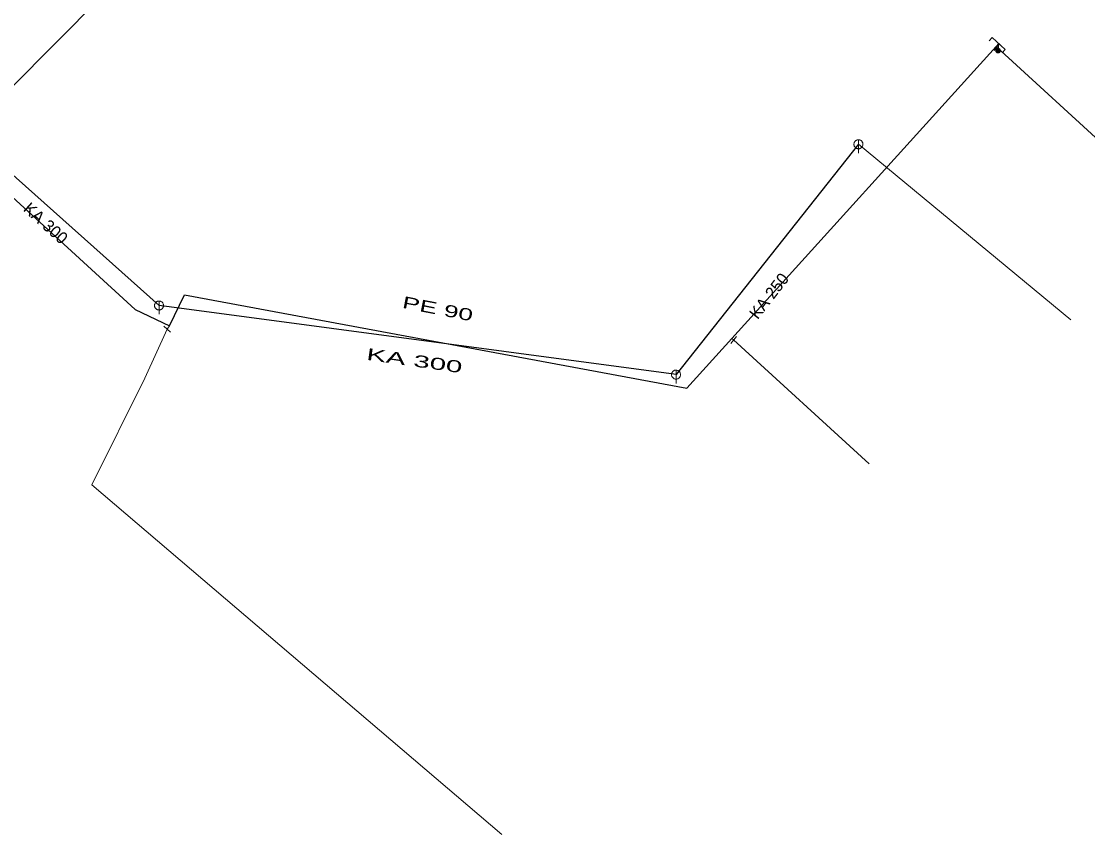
# Model space of a CAD drawing. Extents: x -687515 to -686506, y -974029 to -973461.
# Drawn here: x -687337.4 to -687277.6, y -973933.3 to -973887.7 of the extents above; entities that cross this region are included whole.
import ezdxf
from ezdxf.enums import TextEntityAlignment as Align

# ---------------------------------------------------------------- set-up
doc = ezdxf.new("R2010")
doc.units = 0
doc.header["$LTSCALE"] = 0.27
for name, color, linetype, lineweight in [('1', 7, 'Continuous', 13), ('11', 7, 'Continuous', 13), ('13', 7, 'Continuous', 13), ('14', 7, 'Continuous', 25), ('17', 7, 'Continuous', 25), ('22', 7, 'Continuous', 13), ('34', 7, 'Continuous', 13), ('47', 7, 'Continuous', 13), ('9', 7, 'Continuous', 13)]:
    doc.layers.add(name, color=color, linetype=linetype, lineweight=lineweight)

msp = doc.modelspace()

# ---------------------------------------------------------------- linework, layer by layer
at = {"layer": '11'}
msp.add_line((-687278.568, -973904.441), (-687290.486, -973894.609), dxfattribs=at)
at = {"layer": '13'}
for p, q in [((-687282.724, -973889.162), (-687272.912, -973898.154)), ((-687297.486, -973905.578), (-687289.888, -973912.523))]:
    msp.add_line(p, q, dxfattribs=at)
msp.add_lwpolyline([(-687329.26, -973904.969), (-687330.52, -973907.71), (-687333.493, -973913.69), (-687310.484, -973933.304)], dxfattribs=at)
at = {"layer": '14', "lineweight": 13}
for p, q in [((-687282.616, -973888.96), (-687282.654, -973889.364)), ((-687282.767, -973889.127), (-687282.724, -973889.162)), ((-687329.128, -973904.792), (-687329.26, -973904.969)), ((-687297.585, -973905.495), (-687297.486, -973905.578))]:
    msp.add_line(p, q, dxfattribs=at)
at = {"layer": '14'}
for p, q in [((-687290.486, -973894.609), (-687300.716, -973907.52)), ((-687329.717, -973903.647), (-687338.98, -973895.379)), ((-687300.716, -973907.52), (-687329.717, -973903.647))]:
    msp.add_line(p, q, dxfattribs=at)
at = {"layer": '17'}
msp.add_line((-687338.055, -973891.483), (-687303.35, -973856.497), dxfattribs=at)
msp.add_lwpolyline([(-687341.104, -973894.699), (-687331.05, -973903.879), (-687329.128, -973904.792), (-687328.28, -973903.039), (-687300.103, -973908.277), (-687297.585, -973905.495), (-687282.767, -973889.127), (-687282.616, -973888.96)], dxfattribs=at)
at = {"layer": '22'}
for p, q in [((-687290.485, -973894.357), (-687290.486, -973895.101)), ((-687329.716, -973903.395), (-687329.717, -973904.139)), ((-687300.715, -973907.268), (-687300.716, -973908.012))]:
    msp.add_line(p, q, dxfattribs=at)
for points in [[(-687290.234, -973894.609), (-687290.235, -973894.583), (-687290.239, -973894.557), (-687290.245, -973894.531), (-687290.255, -973894.507), (-687290.267, -973894.483), (-687290.281, -973894.461), (-687290.298, -973894.44), (-687290.316, -973894.422), (-687290.337, -973894.405), (-687290.359, -973894.391), (-687290.383, -973894.379), (-687290.407, -973894.369), (-687290.433, -973894.363), (-687290.459, -973894.359), (-687290.485, -973894.357), (-687290.511, -973894.358), (-687290.537, -973894.362), (-687290.563, -973894.368), (-687290.588, -973894.378), (-687290.611, -973894.39), (-687290.633, -973894.404), (-687290.654, -973894.421), (-687290.672, -973894.439), (-687290.689, -973894.46), (-687290.703, -973894.482), (-687290.715, -973894.506), (-687290.725, -973894.53), (-687290.732, -973894.556), (-687290.736, -973894.582), (-687290.738, -973894.608), (-687290.737, -973894.634), (-687290.733, -973894.66), (-687290.726, -973894.686), (-687290.716, -973894.711), (-687290.704, -973894.734), (-687290.69, -973894.756), (-687290.673, -973894.777), (-687290.655, -973894.795), (-687290.634, -973894.812), (-687290.612, -973894.826), (-687290.589, -973894.838), (-687290.564, -973894.848), (-687290.538, -973894.855), (-687290.512, -973894.859), (-687290.486, -973894.861), (-687290.46, -973894.86), (-687290.434, -973894.856), (-687290.408, -973894.849), (-687290.384, -973894.839), (-687290.36, -973894.827), (-687290.338, -973894.813), (-687290.317, -973894.796), (-687290.299, -973894.778), (-687290.282, -973894.757), (-687290.268, -973894.735), (-687290.256, -973894.712), (-687290.246, -973894.687), (-687290.24, -973894.661), (-687290.236, -973894.635)], [(-687329.465, -973903.647), (-687329.466, -973903.621), (-687329.47, -973903.595), (-687329.476, -973903.569), (-687329.486, -973903.545), (-687329.498, -973903.521), (-687329.512, -973903.499), (-687329.529, -973903.478), (-687329.547, -973903.46), (-687329.568, -973903.443), (-687329.59, -973903.429), (-687329.614, -973903.417), (-687329.638, -973903.407), (-687329.664, -973903.401), (-687329.69, -973903.397), (-687329.716, -973903.395), (-687329.742, -973903.396), (-687329.768, -973903.4), (-687329.794, -973903.406), (-687329.819, -973903.416), (-687329.842, -973903.428), (-687329.864, -973903.442), (-687329.885, -973903.459), (-687329.903, -973903.477), (-687329.92, -973903.498), (-687329.934, -973903.52), (-687329.946, -973903.544), (-687329.956, -973903.568), (-687329.963, -973903.594), (-687329.967, -973903.62), (-687329.968, -973903.646), (-687329.968, -973903.672), (-687329.964, -973903.698), (-687329.957, -973903.724), (-687329.947, -973903.749), (-687329.935, -973903.772), (-687329.921, -973903.794), (-687329.904, -973903.815), (-687329.886, -973903.833), (-687329.865, -973903.85), (-687329.843, -973903.864), (-687329.82, -973903.876), (-687329.795, -973903.886), (-687329.769, -973903.893), (-687329.743, -973903.897), (-687329.717, -973903.899), (-687329.691, -973903.898), (-687329.665, -973903.894), (-687329.639, -973903.887), (-687329.615, -973903.877), (-687329.591, -973903.865), (-687329.569, -973903.851), (-687329.548, -973903.834), (-687329.53, -973903.816), (-687329.513, -973903.795), (-687329.499, -973903.773), (-687329.487, -973903.75), (-687329.477, -973903.725), (-687329.471, -973903.699), (-687329.467, -973903.673)], [(-687300.464, -973907.52), (-687300.465, -973907.494), (-687300.469, -973907.468), (-687300.475, -973907.442), (-687300.485, -973907.418), (-687300.497, -973907.394), (-687300.511, -973907.372), (-687300.528, -973907.351), (-687300.546, -973907.333), (-687300.567, -973907.316), (-687300.589, -973907.302), (-687300.613, -973907.29), (-687300.637, -973907.28), (-687300.663, -973907.274), (-687300.689, -973907.27), (-687300.715, -973907.268), (-687300.741, -973907.269), (-687300.767, -973907.273), (-687300.793, -973907.279), (-687300.818, -973907.289), (-687300.841, -973907.301), (-687300.863, -973907.315), (-687300.884, -973907.332), (-687300.902, -973907.35), (-687300.919, -973907.371), (-687300.933, -973907.393), (-687300.945, -973907.417), (-687300.955, -973907.441), (-687300.962, -973907.467), (-687300.966, -973907.493), (-687300.968, -973907.519), (-687300.967, -973907.545), (-687300.963, -973907.571), (-687300.956, -973907.597), (-687300.946, -973907.622), (-687300.934, -973907.645), (-687300.92, -973907.667), (-687300.903, -973907.688), (-687300.885, -973907.706), (-687300.864, -973907.723), (-687300.842, -973907.737), (-687300.819, -973907.749), (-687300.794, -973907.759), (-687300.768, -973907.766), (-687300.742, -973907.77), (-687300.716, -973907.772), (-687300.69, -973907.771), (-687300.664, -973907.767), (-687300.638, -973907.76), (-687300.614, -973907.75), (-687300.59, -973907.738), (-687300.568, -973907.724), (-687300.547, -973907.707), (-687300.529, -973907.689), (-687300.512, -973907.668), (-687300.498, -973907.646), (-687300.486, -973907.623), (-687300.476, -973907.598), (-687300.47, -973907.572), (-687300.466, -973907.546)]]:
    msp.add_lwpolyline(points, close=True, dxfattribs=at)
at = {"layer": '34'}
for p, q in [((-687282.88, -973889.354), (-687282.567, -973888.969)), ((-687329.446, -973904.805), (-687329.073, -973905.132)), ((-687297.644, -973905.768), (-687297.327, -973905.387))]:
    msp.add_line(p, q, dxfattribs=at)
at = {"layer": '47'}
msp.add_lwpolyline([(-687283.152, -973888.813), (-687282.983, -973888.627), (-687282.248, -973889.292), (-687282.417, -973889.479)], dxfattribs=at)
at = {"layer": '9'}
for points in [[(-687282.527, -973889.364), (-687282.529, -973889.35), (-687282.531, -973889.338), (-687282.534, -973889.325), (-687282.539, -973889.313), (-687282.544, -973889.301), (-687282.552, -973889.289), (-687282.559, -973889.279), (-687282.57, -973889.269), (-687282.58, -973889.262), (-687282.591, -973889.254), (-687282.603, -973889.249), (-687282.615, -973889.244), (-687282.628, -973889.24), (-687282.641, -973889.239), (-687282.654, -973889.237), (-687282.667, -973889.239), (-687282.679, -973889.24), (-687282.693, -973889.244), (-687282.705, -973889.249), (-687282.717, -973889.254), (-687282.728, -973889.262), (-687282.738, -973889.269), (-687282.748, -973889.279), (-687282.755, -973889.289), (-687282.763, -973889.301), (-687282.769, -973889.313), (-687282.774, -973889.325), (-687282.777, -973889.338), (-687282.779, -973889.35), (-687282.78, -973889.364), (-687282.779, -973889.377), (-687282.777, -973889.389), (-687282.774, -973889.402), (-687282.769, -973889.414), (-687282.763, -973889.426), (-687282.755, -973889.438), (-687282.748, -973889.448), (-687282.738, -973889.458), (-687282.728, -973889.465), (-687282.717, -973889.473), (-687282.705, -973889.478), (-687282.693, -973889.483), (-687282.679, -973889.487), (-687282.667, -973889.489), (-687282.654, -973889.49), (-687282.641, -973889.489), (-687282.628, -973889.487), (-687282.615, -973889.483), (-687282.603, -973889.478), (-687282.591, -973889.473), (-687282.58, -973889.465), (-687282.57, -973889.458), (-687282.559, -973889.448), (-687282.552, -973889.438), (-687282.544, -973889.426), (-687282.539, -973889.414), (-687282.534, -973889.402), (-687282.531, -973889.389), (-687282.529, -973889.377)], [(-687282.548, -973889.364), (-687282.548, -973889.352), (-687282.549, -973889.342), (-687282.553, -973889.33), (-687282.557, -973889.321), (-687282.562, -973889.311), (-687282.568, -973889.301), (-687282.575, -973889.293), (-687282.583, -973889.284), (-687282.592, -973889.277), (-687282.601, -973889.272), (-687282.611, -973889.267), (-687282.62, -973889.262), (-687282.632, -973889.259), (-687282.642, -973889.257), (-687282.654, -973889.257), (-687282.665, -973889.257), (-687282.676, -973889.259), (-687282.687, -973889.262), (-687282.696, -973889.267), (-687282.706, -973889.272), (-687282.716, -973889.277), (-687282.725, -973889.284), (-687282.733, -973889.293), (-687282.74, -973889.301), (-687282.745, -973889.311), (-687282.75, -973889.321), (-687282.755, -973889.33), (-687282.758, -973889.342), (-687282.76, -973889.352), (-687282.76, -973889.364), (-687282.76, -973889.375), (-687282.758, -973889.386), (-687282.755, -973889.397), (-687282.75, -973889.406), (-687282.745, -973889.416), (-687282.74, -973889.426), (-687282.733, -973889.434), (-687282.725, -973889.443), (-687282.716, -973889.45), (-687282.706, -973889.455), (-687282.696, -973889.46), (-687282.687, -973889.465), (-687282.676, -973889.468), (-687282.665, -973889.47), (-687282.654, -973889.47), (-687282.642, -973889.47), (-687282.632, -973889.468), (-687282.62, -973889.465), (-687282.611, -973889.46), (-687282.601, -973889.455), (-687282.592, -973889.45), (-687282.583, -973889.443), (-687282.575, -973889.434), (-687282.568, -973889.426), (-687282.562, -973889.416), (-687282.557, -973889.406), (-687282.553, -973889.397), (-687282.549, -973889.386), (-687282.548, -973889.375)], [(-687282.566, -973889.364), (-687282.568, -973889.355), (-687282.569, -973889.345), (-687282.571, -973889.337), (-687282.575, -973889.328), (-687282.579, -973889.321), (-687282.584, -973889.313), (-687282.59, -973889.306), (-687282.596, -973889.299), (-687282.603, -973889.294), (-687282.611, -973889.289), (-687282.619, -973889.284), (-687282.627, -973889.281), (-687282.636, -973889.279), (-687282.645, -973889.277), (-687282.654, -973889.276), (-687282.663, -973889.277), (-687282.672, -973889.279), (-687282.681, -973889.281), (-687282.689, -973889.284), (-687282.696, -973889.289), (-687282.705, -973889.294), (-687282.712, -973889.299), (-687282.718, -973889.306), (-687282.723, -973889.313), (-687282.728, -973889.321), (-687282.733, -973889.328), (-687282.736, -973889.337), (-687282.739, -973889.345), (-687282.74, -973889.355), (-687282.741, -973889.364), (-687282.74, -973889.372), (-687282.739, -973889.382), (-687282.736, -973889.391), (-687282.733, -973889.399), (-687282.728, -973889.406), (-687282.723, -973889.414), (-687282.718, -973889.421), (-687282.712, -973889.428), (-687282.705, -973889.433), (-687282.696, -973889.438), (-687282.689, -973889.443), (-687282.681, -973889.446), (-687282.672, -973889.448), (-687282.663, -973889.45), (-687282.654, -973889.451), (-687282.645, -973889.45), (-687282.636, -973889.448), (-687282.627, -973889.446), (-687282.619, -973889.443), (-687282.611, -973889.438), (-687282.603, -973889.433), (-687282.596, -973889.428), (-687282.59, -973889.421), (-687282.584, -973889.414), (-687282.579, -973889.406), (-687282.575, -973889.399), (-687282.571, -973889.391), (-687282.569, -973889.382), (-687282.568, -973889.372)], [(-687282.587, -973889.364), (-687282.587, -973889.357), (-687282.589, -973889.35), (-687282.59, -973889.343), (-687282.593, -973889.337), (-687282.596, -973889.33), (-687282.6, -973889.325), (-687282.603, -973889.318), (-687282.608, -973889.313), (-687282.615, -973889.309), (-687282.62, -973889.306), (-687282.627, -973889.303), (-687282.633, -973889.299), (-687282.64, -973889.299), (-687282.647, -973889.296), (-687282.654, -973889.296), (-687282.661, -973889.296), (-687282.668, -973889.299), (-687282.674, -973889.299), (-687282.681, -973889.303), (-687282.688, -973889.306), (-687282.693, -973889.309), (-687282.699, -973889.313), (-687282.704, -973889.318), (-687282.708, -973889.325), (-687282.712, -973889.33), (-687282.715, -973889.337), (-687282.718, -973889.343), (-687282.72, -973889.35), (-687282.721, -973889.357), (-687282.721, -973889.364), (-687282.721, -973889.37), (-687282.72, -973889.377), (-687282.718, -973889.384), (-687282.715, -973889.391), (-687282.712, -973889.397), (-687282.708, -973889.402), (-687282.704, -973889.409), (-687282.699, -973889.414), (-687282.693, -973889.418), (-687282.688, -973889.421), (-687282.681, -973889.424), (-687282.674, -973889.428), (-687282.668, -973889.429), (-687282.661, -973889.431), (-687282.654, -973889.431), (-687282.647, -973889.431), (-687282.64, -973889.429), (-687282.633, -973889.428), (-687282.627, -973889.424), (-687282.62, -973889.421), (-687282.615, -973889.418), (-687282.608, -973889.414), (-687282.603, -973889.409), (-687282.6, -973889.402), (-687282.596, -973889.397), (-687282.593, -973889.391), (-687282.59, -973889.384), (-687282.589, -973889.377), (-687282.587, -973889.37)], [(-687282.607, -973889.364), (-687282.607, -973889.358), (-687282.608, -973889.353), (-687282.608, -973889.348), (-687282.611, -973889.345), (-687282.613, -973889.34), (-687282.616, -973889.335), (-687282.619, -973889.333), (-687282.623, -973889.328), (-687282.625, -973889.326), (-687282.63, -973889.323), (-687282.635, -973889.321), (-687282.639, -973889.318), (-687282.644, -973889.318), (-687282.649, -973889.316), (-687282.654, -973889.316), (-687282.659, -973889.316), (-687282.664, -973889.318), (-687282.669, -973889.318), (-687282.673, -973889.321), (-687282.678, -973889.323), (-687282.682, -973889.326), (-687282.686, -973889.328), (-687282.689, -973889.333), (-687282.691, -973889.335), (-687282.695, -973889.34), (-687282.696, -973889.345), (-687282.699, -973889.348), (-687282.7, -973889.353), (-687282.701, -973889.358), (-687282.701, -973889.364), (-687282.701, -973889.369), (-687282.7, -973889.374), (-687282.699, -973889.379), (-687282.696, -973889.382), (-687282.695, -973889.387), (-687282.691, -973889.392), (-687282.689, -973889.396), (-687282.686, -973889.399), (-687282.682, -973889.401), (-687282.678, -973889.404), (-687282.673, -973889.406), (-687282.669, -973889.409), (-687282.664, -973889.409), (-687282.659, -973889.411), (-687282.654, -973889.411), (-687282.649, -973889.411), (-687282.644, -973889.409), (-687282.639, -973889.409), (-687282.635, -973889.406), (-687282.63, -973889.404), (-687282.625, -973889.401), (-687282.623, -973889.399), (-687282.619, -973889.396), (-687282.616, -973889.392), (-687282.613, -973889.387), (-687282.611, -973889.382), (-687282.608, -973889.379), (-687282.608, -973889.374), (-687282.607, -973889.369)], [(-687282.627, -973889.364), (-687282.627, -973889.36), (-687282.627, -973889.357), (-687282.628, -973889.355), (-687282.629, -973889.352), (-687282.63, -973889.35), (-687282.632, -973889.348), (-687282.634, -973889.345), (-687282.636, -973889.343), (-687282.638, -973889.342), (-687282.64, -973889.34), (-687282.642, -973889.338), (-687282.646, -973889.338), (-687282.647, -973889.337), (-687282.651, -973889.337), (-687282.654, -973889.337), (-687282.657, -973889.337), (-687282.66, -973889.337), (-687282.663, -973889.338), (-687282.665, -973889.338), (-687282.668, -973889.34), (-687282.669, -973889.342), (-687282.673, -973889.343), (-687282.674, -973889.345), (-687282.676, -973889.348), (-687282.678, -973889.35), (-687282.679, -973889.352), (-687282.679, -973889.355), (-687282.681, -973889.357), (-687282.681, -973889.36), (-687282.682, -973889.364), (-687282.681, -973889.367), (-687282.681, -973889.37), (-687282.679, -973889.372), (-687282.679, -973889.375), (-687282.678, -973889.377), (-687282.676, -973889.379), (-687282.674, -973889.382), (-687282.673, -973889.384), (-687282.669, -973889.386), (-687282.668, -973889.387), (-687282.665, -973889.389), (-687282.663, -973889.389), (-687282.66, -973889.391), (-687282.657, -973889.391), (-687282.654, -973889.392), (-687282.651, -973889.391), (-687282.647, -973889.391), (-687282.646, -973889.389), (-687282.642, -973889.389), (-687282.64, -973889.387), (-687282.638, -973889.386), (-687282.636, -973889.384), (-687282.634, -973889.382), (-687282.632, -973889.379), (-687282.63, -973889.377), (-687282.629, -973889.375), (-687282.628, -973889.372), (-687282.627, -973889.37), (-687282.627, -973889.367)], [(-687282.646, -973889.364), (-687282.646, -973889.362), (-687282.646, -973889.362), (-687282.647, -973889.362), (-687282.647, -973889.36), (-687282.647, -973889.36), (-687282.647, -973889.358), (-687282.647, -973889.358), (-687282.649, -973889.357), (-687282.649, -973889.357), (-687282.65, -973889.357), (-687282.651, -973889.357), (-687282.652, -973889.357), (-687282.652, -973889.355), (-687282.652, -973889.355), (-687282.654, -973889.355), (-687282.655, -973889.355), (-687282.656, -973889.355), (-687282.656, -973889.357), (-687282.657, -973889.357), (-687282.657, -973889.357), (-687282.659, -973889.357), (-687282.659, -973889.357), (-687282.66, -973889.358), (-687282.66, -973889.358), (-687282.661, -973889.36), (-687282.661, -973889.36), (-687282.662, -973889.362), (-687282.662, -973889.362), (-687282.662, -973889.362), (-687282.662, -973889.364), (-687282.662, -973889.365), (-687282.662, -973889.365), (-687282.662, -973889.365), (-687282.661, -973889.367), (-687282.661, -973889.367), (-687282.66, -973889.369), (-687282.66, -973889.369), (-687282.659, -973889.37), (-687282.659, -973889.37), (-687282.657, -973889.37), (-687282.657, -973889.37), (-687282.656, -973889.372), (-687282.656, -973889.372), (-687282.655, -973889.372), (-687282.654, -973889.372), (-687282.652, -973889.372), (-687282.652, -973889.372), (-687282.652, -973889.372), (-687282.651, -973889.37), (-687282.65, -973889.37), (-687282.649, -973889.37), (-687282.649, -973889.37), (-687282.647, -973889.369), (-687282.647, -973889.369), (-687282.647, -973889.367), (-687282.647, -973889.367), (-687282.647, -973889.365), (-687282.646, -973889.365), (-687282.646, -973889.365)]]:
    msp.add_lwpolyline(points, close=True, dxfattribs=at)

# ---------------------------------------------------------------- texts
at = {"layer": '1'}
for s, rotation, p in [('KA 300', 318, (-687336.294, -973899.28)), ('KA 250', 52, (-687295.238, -973903.312))]:
    msp.add_text(s, height=0.6667, rotation=rotation, dxfattribs=at).set_placement(p, align=Align.CENTER)
for s, rotation, width, p in [('PE 90 ', 349, 1.65, (-687313.945, -973904.191)), ('KA 300', 352, 1.85, (-687315.434, -973907.062))]:
    msp.add_text(s, height=0.6667, rotation=rotation, dxfattribs=dict(at, width=width)).set_placement(p, align=Align.CENTER)

doc.saveas('drawing.dxf')
